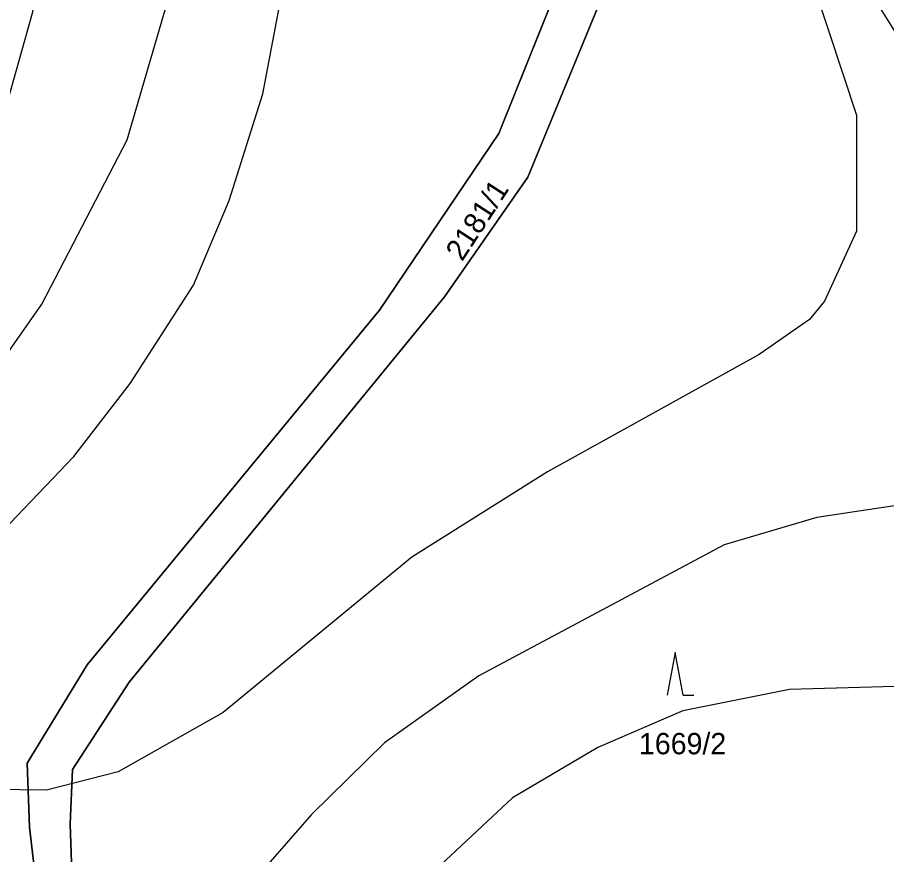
# Model space of a CAD drawing. Extents: x -706130 to -698555, y -971544 to -967260.
# Drawn here: x -704475.2 to -704393.8, y -970955.2 to -970876.8 of the extents above; entities that cross this region are included whole.
import ezdxf

# ---------------------------------------------------------------- set-up
doc = ezdxf.new("R2010")
doc.units = 0
for name, color, linetype in [('KN_Hranice_parcel', 7, 'Continuous'), ('KN_Parcelni cisla', 7, 'Continuous'), ('KN_Polygon parcely', 7, 'Continuous'), ('KN_POZEMKY_10_LESNI POZEMEK', 7, 'Continuous'), ('KN_POZEMKY_14_OSTATNI PLOCHA', 7, 'Continuous'), ('KN_VYUZITI_17_ostatni plocha_ostatni komunikace', 7, 'Continuous'), ('KN_Značky kultur', 7, 'Continuous'), ('OP silnic S', 7, 'Continuous'), ('Plochy přírodní - lesní S', 7, 'Continuous'), ('Plochy přírodní - nelesní S', 7, 'Continuous'), ('VÝŠKOPIS_vrstevnice hlavní', 7, 'Continuous')]:
    doc.layers.add(name, color=color, linetype=linetype)

msp = doc.modelspace()

# ---------------------------------------------------------------- linework, layer by layer
at = {"layer": 'KN_Hranice_parcel'}
for points in [[(-704394.53, -970717.38), (-704412.48, -970734.47), (-704417.24, -970746.67), (-704433.74, -970766.44), (-704437.24, -970771.29), (-704440.06, -970778.03), (-704438.61, -970784.59), (-704421.06, -970811.51), (-704416.31, -970828.02), (-704417.14, -970846.47), (-704423.32, -970870.73), (-704430.14, -970887.7), (-704441.3, -970904.25), (-704468.7, -970937.47), (-704474.31, -970946.68), (-704474.09, -970952.69), (-704473.62, -970956.96), (-704461.41, -971000.71)], [(-704394.9, -970722.73), (-704407.89, -970735.14), (-704413.08, -970748.41), (-704429.87, -970768.12), (-704434.2, -970773.68), (-704436, -970778.11), (-704435.04, -970783.09), (-704417.14, -970810.17), (-704412.6, -970827.95), (-704413.35, -970847.75), (-704419.53, -970872.65), (-704427.42, -970891.79), (-704435.22, -970903.01), (-704464.78, -970939.11), (-704470.08, -970947.26), (-704470.3, -970952.41), (-704470.15, -970956.87), (-704458.51, -971000.63), (-704450.87, -971043.52)]]:
    msp.add_lwpolyline(points, dxfattribs=at)
at = {"layer": 'KN_Polygon parcely'}
for points in [[(-704480.71, -970987.86), (-704461.41, -971000.71), (-704473.62, -970956.96), (-704474.09, -970952.69), (-704474.31, -970946.68), (-704468.7, -970937.47), (-704441.3, -970904.25), (-704430.14, -970887.7), (-704423.32, -970870.73), (-704417.14, -970846.47), (-704416.31, -970828.02), (-704421.06, -970811.51), (-704438.61, -970784.59), (-704440.06, -970778.03), (-704437.24, -970771.29), (-704433.74, -970766.44), (-704417.24, -970746.67), (-704412.48, -970734.47), (-704394.53, -970717.38), (-704392.84, -970693.06)], [(-704423.32, -970870.73), (-704430.14, -970887.7), (-704441.3, -970904.25), (-704468.7, -970937.47), (-704474.31, -970946.68), (-704474.09, -970952.69), (-704473.62, -970956.96), (-704461.41, -971000.71), (-704453.52, -971046.59), (-704450.87, -971043.52), (-704458.51, -971000.63), (-704470.15, -970956.87), (-704470.3, -970952.41), (-704470.08, -970947.26), (-704464.78, -970939.11), (-704435.22, -970903.01), (-704427.42, -970891.79), (-704419.53, -970872.65)], [(-704419.53, -970872.65), (-704427.42, -970891.79), (-704435.22, -970903.01), (-704464.78, -970939.11), (-704470.08, -970947.26), (-704470.3, -970952.41), (-704470.15, -970956.87), (-704458.51, -971000.63), (-704450.87, -971043.52), (-704448.75, -971041.07), (-704436.08, -971026.45), (-704425.92, -971019.27), (-704395.98, -970998.1), (-704388.29, -970984.51), (-704373.06, -970957.6), (-704364.9, -970980.93), (-704358.88, -970998.11), (-704359.55, -970918.79), (-704364.6, -970901.09), (-704383.52, -970877.76), (-704388.05, -970871.47)]]:
    msp.add_lwpolyline(points, dxfattribs=at)
at = {"layer": 'KN_POZEMKY_10_LESNI POZEMEK'}
for p, q in [((-704423.32, -970870.73), (-704430.14, -970887.7)), ((-704427.42, -970891.79), (-704419.53, -970872.65)), ((-704430.14, -970887.7), (-704441.3, -970904.25)), ((-704435.22, -970903.01), (-704427.42, -970891.79)), ((-704464.78, -970939.11), (-704435.22, -970903.01)), ((-704441.3, -970904.25), (-704468.7, -970937.47)), ((-704468.7, -970937.47), (-704474.31, -970946.68)), ((-704470.08, -970947.26), (-704464.78, -970939.11)), ((-704474.31, -970946.68), (-704474.09, -970952.69)), ((-704470.3, -970952.41), (-704470.08, -970947.26)), ((-704474.09, -970952.69), (-704473.62, -970956.96)), ((-704470.15, -970956.87), (-704470.3, -970952.41))]:
    msp.add_line(p, q, dxfattribs=at)
at = {"layer": 'KN_POZEMKY_14_OSTATNI PLOCHA'}
for p, q in [((-704430.14, -970887.7), (-704423.32, -970870.73)), ((-704419.53, -970872.65), (-704427.42, -970891.79)), ((-704441.3, -970904.25), (-704430.14, -970887.7)), ((-704427.42, -970891.79), (-704435.22, -970903.01)), ((-704435.22, -970903.01), (-704464.78, -970939.11)), ((-704468.7, -970937.47), (-704441.3, -970904.25)), ((-704474.31, -970946.68), (-704468.7, -970937.47)), ((-704464.78, -970939.11), (-704470.08, -970947.26)), ((-704474.09, -970952.69), (-704474.31, -970946.68)), ((-704470.08, -970947.26), (-704470.3, -970952.41)), ((-704473.62, -970956.96), (-704474.09, -970952.69)), ((-704470.3, -970952.41), (-704470.15, -970956.87))]:
    msp.add_line(p, q, dxfattribs=at)
at = {"layer": 'KN_VYUZITI_17_ostatni plocha_ostatni komunikace'}
for p, q in [((-704430.14, -970887.7), (-704423.32, -970870.73)), ((-704419.53, -970872.65), (-704427.42, -970891.79)), ((-704441.3, -970904.25), (-704430.14, -970887.7)), ((-704427.42, -970891.79), (-704435.22, -970903.01)), ((-704435.22, -970903.01), (-704464.78, -970939.11)), ((-704468.7, -970937.47), (-704441.3, -970904.25)), ((-704474.31, -970946.68), (-704468.7, -970937.47)), ((-704464.78, -970939.11), (-704470.08, -970947.26)), ((-704474.09, -970952.69), (-704474.31, -970946.68)), ((-704470.08, -970947.26), (-704470.3, -970952.41)), ((-704473.62, -970956.96), (-704474.09, -970952.69)), ((-704470.3, -970952.41), (-704470.15, -970956.87))]:
    msp.add_line(p, q, dxfattribs=at)
at = {"layer": 'KN_Značky kultur'}
for p, q in [((-704413.61, -970936.32), (-704414.36, -970940.32)), ((-704412.86, -970940.32), (-704413.61, -970936.32)), ((-704412.86, -970940.32), (-704411.864, -970940.32))]:
    msp.add_line(p, q, dxfattribs=at)
at = {"layer": 'OP silnic S'}
msp.add_lwpolyline([(-704395.224, -970874.669), (-704389.634, -970883.599), (-704389.004, -970884.526), (-704372.998, -970906.293), (-704371.156, -970909.371), (-704370.684, -970910.641), (-704370.289, -970912.502), (-704369.557, -970919.627), (-704368.615, -970933.189), (-704367.803, -970945.108), (-704367.803, -970954.907), (-704367.61, -970978.666), (-704368.685, -971011.858), (-704369.366, -971018.389), (-704370.963, -971028.307), (-704374.742, -971044.277), (-704380.397, -971063.83), (-704383.602, -971075.071), (-704390.609, -971091.619)], dxfattribs=at)
at = {"layer": 'Plochy přírodní - lesní S'}
for p, q in [((-704419.53, -970872.65), (-704427.42, -970891.79)), ((-704419.53, -970872.65), (-704427.42, -970891.79)), ((-704441.3, -970904.25), (-704430.14, -970887.7)), ((-704427.42, -970891.79), (-704435.22, -970903.01)), ((-704427.42, -970891.79), (-704435.22, -970903.01)), ((-704435.22, -970903.01), (-704464.78, -970939.11)), ((-704435.22, -970903.01), (-704464.78, -970939.11)), ((-704468.7, -970937.47), (-704441.3, -970904.25)), ((-704464.78, -970939.11), (-704470.08, -970947.26)), ((-704464.78, -970939.11), (-704470.08, -970947.26)), ((-704470.08, -970947.26), (-704470.3, -970952.41)), ((-704470.08, -970947.26), (-704470.3, -970952.41)), ((-704470.3, -970952.41), (-704470.15, -970956.87)), ((-704470.3, -970952.41), (-704470.15, -970956.87))]:
    msp.add_line(p, q, dxfattribs=at)
for points in [[(-704430.14, -970887.7), (-704423.32, -970870.73), (-704417.14, -970846.47)], [(-704473.62, -970956.96), (-704474.09, -970952.69), (-704474.31, -970946.68), (-704468.7, -970937.47)]]:
    msp.add_lwpolyline(points, dxfattribs=at)
at = {"layer": 'Plochy přírodní - nelesní S'}
for p, q in [((-704435.22, -970903.01), (-704427.42, -970891.79)), ((-704464.78, -970939.11), (-704435.22, -970903.01)), ((-704441.3, -970904.25), (-704468.7, -970937.47)), ((-704468.7, -970937.47), (-704474.31, -970946.68)), ((-704470.08, -970947.26), (-704464.78, -970939.11)), ((-704474.31, -970946.68), (-704474.09, -970952.69)), ((-704470.3, -970952.41), (-704470.08, -970947.26)), ((-704474.09, -970952.69), (-704473.62, -970956.96))]:
    msp.add_line(p, q, dxfattribs=at)
for points in [[(-704417.14, -970846.47), (-704423.32, -970870.73), (-704430.14, -970887.7), (-704441.3, -970904.25)], [(-704427.42, -970891.79), (-704419.53, -970872.65), (-704413.35, -970847.75)], [(-704466.579, -970970.294), (-704470.15, -970956.87), (-704470.3, -970952.41)]]:
    msp.add_lwpolyline(points, dxfattribs=at)
at = {"layer": 'VÝŠKOPIS_vrstevnice hlavní'}
for points in [[(-704479.932, -970928.375), (-704469.945, -970917.96), (-704464.666, -970911.112), (-704458.745, -970901.91), (-704455.392, -970893.992), (-704452.254, -970884.005), (-704448.83, -970866.028), (-704449.115, -970854.044), (-704450.399, -970848.052), (-704454.822, -970836.067), (-704471.657, -970801.256), (-704473.94, -970794.408), (-704476.222, -970782.994)], [(-704410.383, -970804.1), (-704410.383, -970824.194), (-704410.024, -970840.49), (-704407.17, -970854.044), (-704396.612, -970886.002), (-704396.612, -970896.845), (-704399.609, -970903.408), (-704401.035, -970905.12), (-704405.743, -970908.401), (-704425.574, -970919.387), (-704438.272, -970927.376), (-704455.963, -970941.929), (-704465.807, -970947.493), (-704472.513, -970949.205), (-704485.068, -970949.062)], [(-704481.93, -970916.534), (-704472.941, -970903.693), (-704464.952, -970888.285), (-704460.957, -970874.589), (-704460.386, -970864.887), (-704461.527, -970854.9), (-704465.379, -970840.918), (-704470.373, -970829.79), (-704481.502, -970809.245)], [(-704379.578, -970836.644), (-704372.644, -970901.553), (-704372.786, -970906.832), (-704374.784, -970910.97), (-704381.061, -970918.246), (-704384.628, -970920.385), (-704388.908, -970921.955), (-704400.322, -970923.667), (-704409.025, -970926.235), (-704431.994, -970938.505), (-704440.84, -970944.782), (-704447.689, -970951.488), (-704459.53, -970965.042), (-704463.382, -970968.18), (-704464.951, -970968.751), (-704470.516, -970968.608), (-704486.21, -970965.612)], [(-704476.365, -970885.432), (-704473.797, -970876.301), (-704472.656, -970867.17), (-704473.654, -970853.473), (-704476.793, -970842.06)], [(-704357.841, -970951.756), (-704374.641, -970942.785), (-704380.633, -970940.787), (-704388.623, -970939.361), (-704402.89, -970939.789), (-704412.877, -970941.786), (-704420.866, -970945.21), (-704428.856, -970949.919), (-704435.561, -970956.196), (-704439.842, -970961.332), (-704444.977, -970969.037), (-704455.107, -970989.581), (-704459.815, -970995.288), (-704463.382, -970996.144), (-704469.375, -970995.43), (-704487.066, -970985.586)]]:
    msp.add_lwpolyline(points, dxfattribs=at)

# ---------------------------------------------------------------- texts
at = {"layer": 'KN_Parcelni cisla'}
msp.add_text('2181/1', height=2, rotation=57, dxfattribs=at).set_placement((-704433.567, -970899.762))
msp.add_text('1669/2', height=2, dxfattribs=at).set_placement((-704417, -970945.85))

doc.saveas('drawing.dxf')
